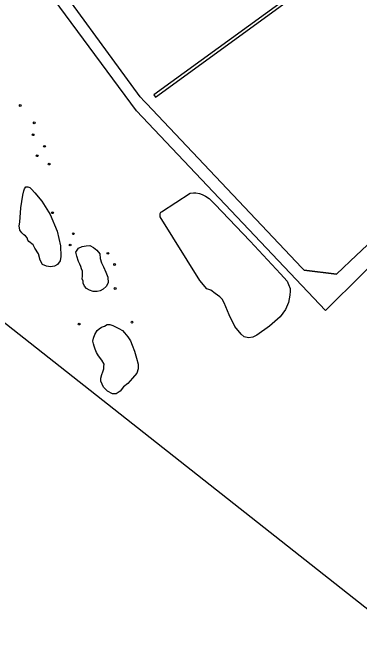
# Model space of a CAD drawing. Extents: x 160203 to 161526, y 379529 to 381797.
# Drawn here: x 160592.5 to 160779.2, y 379791.8 to 380137.4 of the extents above; entities that cross this region are included whole.
import ezdxf

# ---------------------------------------------------------------- set-up
doc = ezdxf.new("R2010")
doc.units = 0
for name, color, linetype in [('IMGEO_Boom', 7, 'Continuous'), ('IMGEO_Grasland_overig', 7, 'Continuous'), ('IMGEO_Hek', 7, 'Continuous'), ('IMGEO_Loofbos', 7, 'Continuous'), ('IMGEO_Meer_plas_ven_vijver', 7, 'Continuous'), ('IMGEO_Waterloop', 7, 'Continuous')]:
    doc.layers.add(name, color=color, linetype=linetype)

msp = doc.modelspace()

# ---------------------------------------------------------------- linework, layer by layer
at = {"layer": 'IMGEO_Boom'}
for centre in [(160596.52, 380087.51), (160604.05, 380078.14), (160603.4, 380071.73), (160609.57, 380065.48), (160605.65, 380060.44), (160612.13, 380055.95), (160613.9, 380029.69), (160625.11, 380018.4), (160623.35, 380012.31), (160643.77, 380007.83), (160647.37, 380001.82), (160647.69, 379988.85), (160628.23, 379969.71), (160656.74, 379970.75)]:
    msp.add_circle(centre, 0.489, dxfattribs=at)
at = {"layer": 'IMGEO_Grasland_overig'}
msp.add_lwpolyline([(160576.07, 379979.7), (160814.61, 379791.79)], dxfattribs=at)
at = {"layer": 'IMGEO_Hek'}
msp.add_lwpolyline([(160661.16, 380092.12), (160663.53, 380089.62), (160664.58, 380088.51), (160748.36, 380000), (160749.5, 379998.8), (160767.08, 379996.67), (160770.61, 380000), (160774.42, 380003.59)], dxfattribs=at)
at = {"layer": 'IMGEO_Loofbos'}
for points in [[(160845.58, 380102.16), (160860.73, 380084.81), (160774.42, 380003.59), (160770.61, 380000), (160767.08, 379996.67), (160749.5, 379998.8), (160748.36, 380000), (160664.58, 380088.51), (160663.53, 380089.62), (160661.16, 380092.12), (160607.13, 380166.37), (160633.69, 380185.7)], [(160784.05, 379999.87), (160780.95, 379996.79), (160761.01, 379976.98), (160659.2, 380084.56), (160617.93, 380140.45), (160601.91, 380162.6), (160594.24, 380173.22), (160593.42, 380174.38)]]:
    msp.add_lwpolyline(points, dxfattribs=at)
at = {"layer": 'IMGEO_Meer_plas_ven_vijver'}
for points in [[(160618.2, 380011.89), (160618.46, 380006.04), (160618.07, 380003.84), (160616.64, 380001.76), (160614.96, 380000.85), (160612.75, 380000.59), (160610.67, 380000.85), (160608.46, 380001.89), (160607.16, 380004.1), (160606.39, 380007.48), (160604.44, 380010.59), (160603.53, 380012.41), (160601.19, 380014.23), (160600.67, 380014.88), (160600.28, 380016.18), (160599.37, 380017.22), (160598.46, 380017.87), (160597.42, 380018.78), (160596.26, 380020.34), (160595.99, 380022.68), (160596.26, 380024.63), (160596.77, 380032.3), (160597.94, 380039.19), (160598.46, 380041.53), (160598.72, 380042.57), (160599.5, 380043.74), (160600.54, 380043.74), (160601.58, 380043.35), (160602.49, 380042.44), (160604.31, 380040.49), (160608.2, 380035.94), (160612.62, 380028.66), (160616.39, 380019.69), (160618.2, 380011.89)], [(160672.01, 380027.52), (160671.93, 380028.44), (160671.93, 380029.2), (160672.35, 380029.96), (160672.58, 380030.21), (160688.13, 380040.3), (160689.89, 380040.49), (160691.16, 380040.49), (160693.09, 380039.99), (160694.61, 380039.48), (160696.38, 380038.55), (160698.4, 380037.29), (160701.43, 380034.26), (160720.54, 380014.46), (160736.75, 379996.85), (160740.37, 379992.89), (160741.21, 379990.96), (160741.97, 379988.93), (160742.05, 379987.42), (160741.89, 379985.31), (160741.04, 379981.25), (160739.44, 379977.63), (160736.67, 379973.67), (160730.86, 379968.61), (160724.04, 379963.75), (160721.93, 379962.65), (160719.58, 379962.23), (160717.22, 379962.82), (160715.54, 379964.17), (160712.25, 379968.46), (160709.22, 379974.61), (160706.36, 379981.1), (160705.43, 379983.12), (160704.17, 379984.39), (160701.65, 379986.24), (160699.21, 379988.01), (160697.1, 379988.68), (160693.4, 379993.23), (160672.01, 380027.52)], [(160639.64, 380005.1), (160640.32, 380002.74), (160641.44, 380000.46), (160642.68, 379997.74), (160643.73, 379994.89), (160643.89, 379991.89), (160642.8, 379989.97), (160641.16, 379988.57), (160639.52, 379987.57), (160637.96, 379987.33), (160635.76, 379987.25), (160633.88, 379987.89), (160632.27, 379988.89), (160631.23, 379990.21), (160630.47, 379991.73), (160630.39, 379992.89), (160629.95, 379994.05), (160630.07, 379995.49), (160630.07, 379996.85), (160630.07, 379998.26), (160629.59, 379999.54), (160629.15, 380000.7), (160628.63, 380002.06), (160627.95, 380003.46), (160627.03, 380006.27), (160626.55, 380008.43), (160627.87, 380010.55), (160629.83, 380011.59), (160631.95, 380011.95), (160634, 380011.99), (160636.04, 380011.03), (160637.76, 380009.59), (160639.32, 380007.63), (160639.64, 380005.1)], [(160651.6, 379966.31), (160652.78, 379964.89), (160654.56, 379962.87), (160655.86, 379960.74), (160656.93, 379958.37), (160658.11, 379955.05), (160659.18, 379951.25), (160660.01, 379948.05), (160660.01, 379945.56), (160659.42, 379943.19), (160657.05, 379940.58), (160654.44, 379937.73), (160652.19, 379935.84), (160650.33, 379933.61), (160648.28, 379932.04), (160646.15, 379932.16), (160643.54, 379933.46), (160641.41, 379935.72), (160639.87, 379938.92), (160639.98, 379940.58), (160640.46, 379942.6), (160641.05, 379944.02), (160641.52, 379945.56), (160641.64, 379946.86), (160641.76, 379948.05), (160640.46, 379950.3), (160638.68, 379952.56), (160637.61, 379954.34), (160636.9, 379956.11), (160636.43, 379957.77), (160635.96, 379958.96), (160635.72, 379960.5), (160636.07, 379962.04), (160636.67, 379964.06), (160637.97, 379966.19), (160639.04, 379967.14), (160640.22, 379967.97), (160642, 379968.57), (160643.3, 379969.4), (160644.72, 379969.4), (160646.5, 379968.92), (160648.16, 379967.97), (160649.7, 379967.26), (160651.6, 379966.31)]]:
    msp.add_lwpolyline(points, dxfattribs=at)
at = {"layer": 'IMGEO_Waterloop'}
msp.add_lwpolyline([(160745.87, 380147.74), (160745.01, 380148.96), (160668.54, 380093.2), (160669.46, 380091.95), (160745.87, 380147.74)], dxfattribs=at)

doc.saveas('drawing.dxf')
